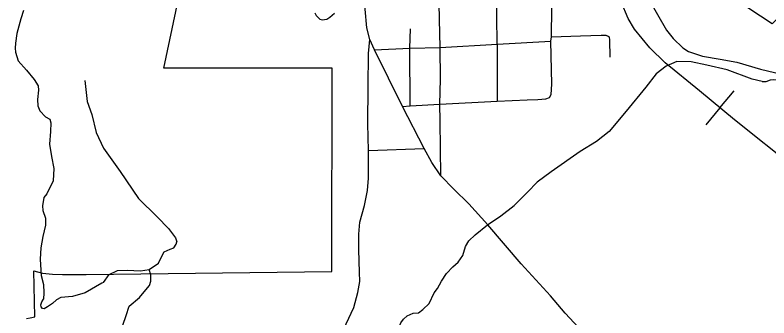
# Model space of a CAD drawing. Extents: x 22866 to 28196, y 1324810 to 1328105.
# Drawn here: x 25668 to 25775.8, y 1326211.7 to 1326255.1 of the extents above; entities that cross this region are included whole.
import ezdxf

# ---------------------------------------------------------------- set-up
doc = ezdxf.new("R2010")
doc.units = 0
for name, color, linetype in [('Level 15', 7, 'Continuous'), ('Level 33', 7, 'Continuous'), ('Level 35', 7, 'Continuous'), ('Level 40', 7, 'Continuous'), ('Level 6', 7, 'Continuous')]:
    doc.layers.add(name, color=color, linetype=linetype)

msp = doc.modelspace()

# ---------------------------------------------------------------- linework, layer by layer
at = {"layer": 'Level 15'}
msp.add_lwpolyline([(25780.46, 1326258.21), (25776.27, 1326253.91), (25771.13, 1326257.33)], dxfattribs=at)
at = {"layer": 'Level 33'}
for points in [[(25728.8, 1326250.52), (25728.71, 1326254.54), (25728.6, 1326259.1), (25728.56, 1326261.51), (25728.59, 1326266.9)], [(25736.92, 1326250.99), (25736.87, 1326259.06), (25736.95, 1326264.29), (25736.9, 1326267.19)], [(25757.52, 1326264), (25757.97, 1326260.47), (25758.46, 1326258.35), (25758.95, 1326256.91), (25759.89, 1326255.21), (25761.16, 1326253), (25762.15, 1326251.8), (25763.51, 1326250.46), (25764.34, 1326249.92), (25766.33, 1326249.28)], [(25718.73, 1326251.65), (25718.29, 1326253.33), (25718.06, 1326255.97), (25717.69, 1326259.19), (25717.26, 1326263.01)], [(25744.63, 1326251.39), (25744.71, 1326252.04), (25744.76, 1326256.18), (25744.67, 1326263.37)], [(25724.46, 1326250.42), (25724.53, 1326253.16)], [(25744.71, 1326252.04), (25748.88, 1326252.17), (25751.81, 1326252.26), (25752.48, 1326252.26), (25752.84, 1326252.13), (25752.97, 1326252.02), (25753, 1326251.55), (25753.06, 1326249.09)], [(25718.51, 1326249.64), (25718.73, 1326251.65)], [(25728.87, 1326232.1), (25727.6, 1326234), (25726.5, 1326236.04), (25723.39, 1326242.06), (25719.39, 1326250.16), (25718.73, 1326251.65)], [(25719.39, 1326250.16), (25724.46, 1326250.42), (25728.8, 1326250.52), (25736.92, 1326250.99), (25744.63, 1326251.39)], [(25723.39, 1326242.06), (25724.49, 1326242.12), (25728.75, 1326242.36), (25736.95, 1326242.8), (25741.23, 1326243.01), (25742.77, 1326243.07), (25743.92, 1326243.12), (25744.42, 1326243.33), (25744.66, 1326243.77), (25744.76, 1326245.26), (25744.63, 1326251.39)], [(25736.92, 1326250.99), (25736.95, 1326242.8)], [(25724.49, 1326242.12), (25724.46, 1326250.42)], [(25728.87, 1326232.1), (25728.81, 1326239.95), (25728.75, 1326242.36), (25728.83, 1326245.95), (25728.8, 1326250.52)], [(25718.55, 1326235.75), (25718.46, 1326239.57), (25718.49, 1326244.87), (25718.51, 1326249.64)], [(25766.33, 1326249.28), (25768.83, 1326248.81), (25771.22, 1326248.38)], [(25771.22, 1326248.38), (25774.62, 1326247.4), (25778.84, 1326246.39), (25780.92, 1326246.12), (25783.01, 1326246.27)], [(25714.46, 1326204.44), (25714.5, 1326206.98), (25714.78, 1326209.04), (25715.35, 1326210.89), (25716.45, 1326213.24), (25717.02, 1326215.41), (25717.3, 1326216.97), (25717.23, 1326218.29), (25717.13, 1326221.52), (25717.13, 1326223.77), (25717.3, 1326225.48), (25717.94, 1326227.86), (25718.4, 1326230.03), (25718.55, 1326231.77), (25718.55, 1326235.75)], [(25718.55, 1326235.75), (25726.5, 1326236.04)], [(25744.56, 1326214.93), (25740.37, 1326219.5), (25735.59, 1326225.11), (25732.87, 1326228.09), (25730.75, 1326230.18), (25728.87, 1326232.1)], [(25768.92, 1326188.46), (25767.27, 1326190.48), (25762.57, 1326195.56), (25757.99, 1326200.24), (25746.68, 1326212.42), (25744.56, 1326214.93)]]:
    msp.add_lwpolyline(points, dxfattribs=at)
at = {"layer": 'Level 35'}
for points in [[(25669.17, 1326255.8), (25668.8, 1326254.59), (25668.23, 1326252.49), (25668.04, 1326251.11), (25667.96, 1326250.4), (25668.04, 1326249.85), (25668.43, 1326248.59), (25669.58, 1326247.23), (25670.71, 1326245.92), (25671.28, 1326245.01), (25671.31, 1326244.38), (25671.15, 1326243.07), (25671.21, 1326242.13), (25671.49, 1326241.42), (25672.33, 1326240.58), (25672.96, 1326240.24), (25673.06, 1326239.72), (25673.01, 1326238.44), (25672.88, 1326236.63), (25673.19, 1326234.88), (25673.5, 1326233.15), (25673.4, 1326231.37), (25672.53, 1326229.54)], [(25710.85, 1326255.47), (25711.06, 1326255.1), (25711.56, 1326254.55), (25711.9, 1326254.45), (25712.55, 1326254.55), (25712.99, 1326254.84), (25713.67, 1326255.44)], [(25764.7, 1326248.44), (25762.65, 1326248.49), (25761.13, 1326247.82), (25759.7, 1326246.74), (25758.23, 1326244.82), (25755.41, 1326241.37), (25752.95, 1326238.47), (25751.17, 1326237.04), (25748.84, 1326235.6), (25744.69, 1326232.7), (25742.68, 1326231.18)], [(25774.87, 1326245.63), (25773.41, 1326245.94), (25769.84, 1326247.32), (25766.93, 1326247.99), (25764.7, 1326248.44)], [(25677.94, 1326245.76), (25678.26, 1326242.78), (25678.94, 1326240.89), (25679.56, 1326238.33), (25680.61, 1326236.08), (25683.01, 1326232.73), (25685.63, 1326228.86), (25688.29, 1326226.24), (25689.92, 1326224.57), (25690.91, 1326223.21), (25691.1, 1326222.63)], [(25774.87, 1326245.63), (25775.44, 1326245.63), (25776.03, 1326245.85), (25776.5, 1326245.89), (25777.57, 1326245.75), (25778.39, 1326245.5), (25780.28, 1326244.73), (25781.5, 1326244.19)], [(25727.91, 1326215.34), (25728.4, 1326215.98), (25728.98, 1326217.03), (25729.71, 1326218.13), (25730.6, 1326219.07), (25731.38, 1326219.75), (25732.03, 1326220.69), (25732.43, 1326221.97), (25732.9, 1326222.78), (25733.81, 1326223.65), (25735.56, 1326225.11), (25737.45, 1326226.37), (25739.38, 1326227.87), (25741.26, 1326229.75), (25742.68, 1326231.18)], [(25672.53, 1326229.54), (25672.09, 1326229.02), (25671.88, 1326227.81), (25671.93, 1326227.13), (25672.3, 1326226.03), (25672.3, 1326225.04), (25671.93, 1326223.42), (25671.67, 1326221.79), (25671.57, 1326220.17), (25671.72, 1326217.82), (25672.04, 1326216.53), (25672.09, 1326215.33), (25672.04, 1326214.44)], [(25680.62, 1326216.82), (25681.43, 1326217.99), (25682.6, 1326218.56), (25683.99, 1326218.59), (25685.9, 1326218.51), (25687.13, 1326218.69), (25688.49, 1326219.58), (25688.96, 1326220.58), (25689.3, 1326221.2), (25690.16, 1326221.6), (25690.66, 1326221.78), (25690.99, 1326222.3), (25691.1, 1326222.63)], [(25683.86, 1326212.08), (25684.28, 1326213.43), (25685.79, 1326214.69), (25686.68, 1326215.79), (25687.18, 1326216.42), (25687.41, 1326217.04), (25687.39, 1326217.93), (25687.13, 1326218.69)], [(25680.62, 1326216.82), (25680.4, 1326216.72), (25678, 1326215.36), (25676.17, 1326214.83), (25674.49, 1326214.68)], [(25705.21, 1326204.3), (25708.42, 1326204.28), (25711.74, 1326204.12), (25713.44, 1326204.07), (25715.75, 1326204.06), (25717.32, 1326203.96), (25718.66, 1326204.04), (25719.89, 1326204.67), (25721.14, 1326205.58), (25722.4, 1326206.92), (25723.07, 1326208.23), (25723.15, 1326208.91), (25722.97, 1326209.82), (25722.94, 1326210.48), (25723.15, 1326211.05), (25723.52, 1326211.58), (25724.07, 1326212.05), (25724.93, 1326212.41), (25725.69, 1326212.49), (25726.32, 1326212.94), (25727.23, 1326213.83), (25727.91, 1326215.34)], [(25674.49, 1326214.68), (25673.91, 1326214.33), (25673.3, 1326213.81), (25672.6, 1326213.36), (25672.13, 1326213.05), (25671.89, 1326213.08), (25671.68, 1326213.34), (25671.66, 1326213.63), (25671.81, 1326214.04), (25672.04, 1326214.44)], [(25680.17, 1326206.53), (25682.21, 1326209.23), (25683.36, 1326210.7), (25683.86, 1326212.08)]]:
    msp.add_lwpolyline(points, dxfattribs=at)
at = {"layer": 'Level 40'}
for q in [(25770.84, 1326244.31), (25766.79, 1326239.44)]:
    msp.add_line((25768.82, 1326241.87), q, dxfattribs=at)
for points in [[(25770.92, 1326240.12), (25765.9, 1326244.3), (25760.99, 1326248.31), (25758.77, 1326250.43), (25756.61, 1326253.14), (25755.69, 1326254.67), (25754.67, 1326257.03), (25753.85, 1326259.29), (25753.4, 1326261.93), (25753.16, 1326263.92), (25752.75, 1326267.06), (25752.6, 1326269.6)], [(25799.38, 1326218.65), (25797.02, 1326219.55), (25795.56, 1326220.39), (25794.36, 1326221.31), (25791.76, 1326223.47), (25787.63, 1326226.82), (25782.71, 1326230.82), (25779.63, 1326233.18), (25770.92, 1326240.12), (25765.9, 1326244.3), (25760.99, 1326248.31), (25758.77, 1326250.43), (25756.61, 1326253.14), (25755.69, 1326254.67), (25754.67, 1326257.03), (25753.85, 1326259.29), (25753.4, 1326261.93), (25753.16, 1326263.92), (25752.75, 1326267.06), (25752.65, 1326268.98)], [(25782.71, 1326230.82), (25779.63, 1326233.18), (25770.92, 1326240.12)]]:
    msp.add_lwpolyline(points, dxfattribs=at)
at = {"layer": 'Level 6'}
msp.add_lwpolyline([(25669.6, 1326211.66), (25670.12, 1326211.77), (25670.79, 1326211.93), (25670.67, 1326218.51), (25671.88, 1326218.15), (25673.32, 1326218.03), (25674.76, 1326217.96), (25678.12, 1326217.97), (25713.29, 1326218.38), (25713.33, 1326247.56), (25689.23, 1326247.56), (25692.34, 1326262.23)], dxfattribs=at)

doc.saveas('drawing.dxf')
